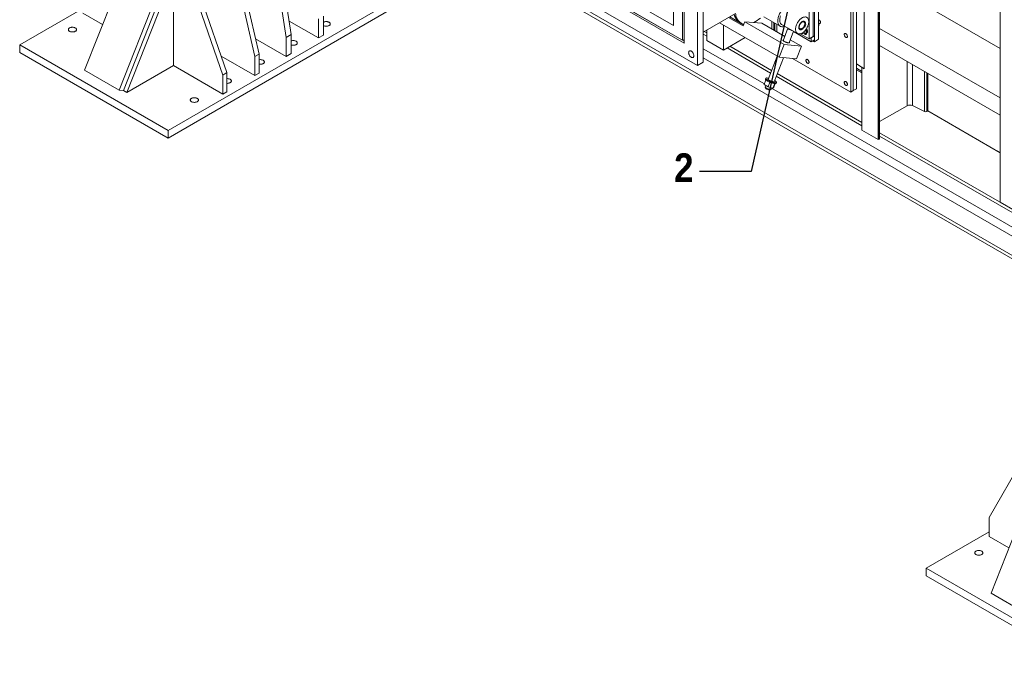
# Model space of a CAD drawing. Header units: millimetres. Extents: x 525 to 29324, y 175 to 20618.
# Tile 325 of 588: x 17432 to 21657, y 8389 to 11142. Entities that reach past the tile are written whole.
import ezdxf

# ---------------------------------------------------------------- set-up
doc = ezdxf.new("R2010")
doc.units = ezdxf.units.MM
doc.linetypes.add('SLD-Continua', pattern=[0])
doc.layers.add('COTAS', color=1, linetype='SLD-Continua')
doc.styles.add('SLDTEXTSTYLE7', font='GOTHICB.TTF', dxfattribs={"width": 0.913})
doc.styles.get("Standard").update_dxf_attribs({"font": 'ARIALN.TTF'})
doc.dimstyles.new('SLDDIMSTYLE1', dxfattribs={"dimtxt": 0.18, "dimasz": 122.5, "dimexe": 0, "dimexo": 0.0625, "dimgap": 0, "dimtad": 0, "dimtih": 1, "dimtoh": 1, "dimdec": 0, "dimrnd": 1e-09, "dimzin": 0, "dimdsep": 46, "dimtxsty": 'Standard', "dimblk1": 'NONE', "dimblk2": 'NONE', "dimsah": 1, "dimcen": 0.09, "dimadec": 0, "dimazin": 0, "dimtfac": 122.5, "dimtdec": 0, "dimtofl": 0, "dimtmove": 0, "dimatfit": 3, "dimldrblk": 'NONE', "dimfxl": 1, "dimfrac": 2, "dimtolj": 1, "dimtzin": 0, "dimarcsym": 0})

# ---------------------------------------------------------------- blocks, each defined once
blk = doc.blocks.new('_None')

msp = doc.modelspace()

# ---------------------------------------------------------------- linework, layer by layer
at = {"color": 7, "linetype": 'SLD-Continua', "lineweight": 18, "ltscale": 35}
for p, q in [((21639.7, 10358.2), (21639.7, 12305.9)), ((21639.7, 10358.2), (21639.7, 12305.9)), ((21639.7, 10358.2), (21639.7, 12305.9)), ((21639.7, 10358.2), (21639.7, 12305.9)), ((21639.7, 10358.2), (21639.7, 12305.9)), ((21639.7, 10358.2), (21639.7, 12305.9)), ((18167.2, 12082.9), (17711.1, 10925.4)), ((17859.6, 10839.7), (18315.7, 11997.2)), ((17877.9, 10837.8), (18334, 11995.3)), ((18438.3, 11957.5), (18576.2, 11065.4)), ((18459.5, 11969.8), (18597.4, 11077.6)), ((21009, 10837.4), (21009, 11915.4)), ((21009, 10837.4), (21009, 11915.4)), ((21009, 10837.4), (21009, 11915.4)), ((21009, 10837.4), (21009, 11915.4)), ((21009, 10837.4), (21009, 11915.4)), ((21009, 10837.4), (21009, 11915.4)), ((21009, 10837.4), (21009, 11915.4)), ((21023.1, 10845.6), (21023.1, 11923.5)), ((21023.1, 10845.6), (21023.1, 11923.5)), ((21023.1, 10845.6), (21023.1, 11923.5)), ((21023.1, 10845.6), (21023.1, 11923.5)), ((21023.1, 10845.6), (21023.1, 11923.5)), ((21023.1, 10845.6), (21023.1, 11923.5)), ((21056.3, 11930.5), (21056.3, 10931.4)), ((21056.3, 11930.5), (21056.3, 10931.4)), ((21056.3, 11930.5), (21056.3, 10931.4)), ((21056.3, 11930.5), (21056.3, 10931.4)), ((21056.3, 11930.5), (21056.3, 10931.4)), ((21056.3, 11930.5), (21056.3, 10931.4)), ((20998.4, 10831.3), (20998.4, 11909.3)), ((21116.5, 11881.3), (21116.5, 10627.5)), ((21116.5, 11881.3), (21116.5, 10627.5)), ((21116.5, 11881.3), (21116.5, 10627.5)), ((21116.5, 11881.3), (21116.5, 10627.5)), ((21116.5, 11881.3), (21116.5, 10627.5)), ((21116.5, 11881.3), (21116.5, 10627.5)), ((21119.7, 11882.1), (21119.7, 10629.4)), ((21119.7, 11882.1), (21119.7, 10629.4)), ((21119.7, 11882.1), (21119.7, 10629.4)), ((21119.7, 11882.1), (21119.7, 10629.4)), ((21119.7, 11882.1), (21119.7, 10629.4)), ((21119.7, 11882.1), (21119.7, 10629.4)), ((21122.1, 10632.7), (21122.1, 11883)), ((21122.1, 10632.7), (21122.1, 11883)), ((21122.1, 10632.7), (21122.1, 11883)), ((21122.1, 10632.7), (21122.1, 11883)), ((21122.1, 10632.7), (21122.1, 11883)), ((21122.1, 10632.7), (21122.1, 11883)), ((22003.2, 9950.3), (18984.1, 11692.8)), ((22003.2, 9950.3), (18984.1, 11692.8)), ((22003.2, 9950.3), (18984.1, 11692.8)), ((21990.8, 9943.2), (18986.5, 11677.1)), ((21990.8, 9943.2), (18986.5, 11677.1)), ((21990.8, 9943.2), (18986.5, 11677.1)), ((18441.8, 10983.8), (18300.4, 11596.2)), ((18459.5, 10994), (18318.1, 11606.4)), ((20237.8, 11523.8), (20237.8, 11116.6)), ((20276.7, 11501.3), (20276.7, 11053.4)), ((20283.4, 11497.1), (20283.4, 11041)), ((20340.6, 10945.6), (20340.6, 11464.1)), ((20365.3, 10959.9), (20365.3, 11478.4)), ((20859.8, 11057.5), (20859.8, 11367.8)), ((17892, 10829.7), (18091.8, 11336.6)), ((18091.8, 11353.3), (18091.8, 10945)), ((18321.6, 10914.4), (18180.2, 11322.7)), ((20819.5, 11058.8), (20819.5, 11344.6)), ((20837.1, 11354.8), (20837.1, 11069)), ((20837.1, 11069), (20837.1, 11354.8)), ((20842.1, 11357.6), (20842.1, 11071.8)), ((20842.1, 11047.3), (20842.1, 11357.6)), ((18303.9, 10904.2), (18162.5, 11312.5)), ((20237.8, 11116.6), (20012.7, 11246.6)), ((18068.8, 10666.4), (19023.4, 11217.4)), ((20283.4, 11041), (19966.4, 11224)), ((20276.7, 11053.4), (19973.8, 11228.2)), ((20283.4, 11049.2), (19980.5, 11224)), ((21328.6, 11197.5), (21639.7, 11017.9)), ((21328.6, 11197.5), (21639.7, 11017.9)), ((21328.6, 11197.5), (21639.7, 11017.9)), ((21328.6, 11197.5), (21639.7, 11017.9)), ((21328.6, 11197.5), (21639.7, 11017.9)), ((21328.6, 11197.5), (21639.7, 11017.9)), ((17702.9, 11189.8), (17432.4, 11033.7)), ((17787.9, 11120.3), (17702.9, 11169.4)), ((18068.8, 10633.8), (19023.4, 11184.7)), ((18735.3, 11157.2), (18735.3, 11075.6)), ((19909.2, 11194.5), (20340.6, 10945.6)), ((20365.3, 11088.3), (20503.8, 11168.2)), ((20538.3, 11119.9), (20479.2, 11154)), ((20480.2, 11154.6), (20521, 11131)), ((20624.8, 11154.3), (20695.5, 11113.5)), ((18714.1, 11063.3), (18588.4, 11135.8)), ((18714.1, 11145), (18714.1, 11063.3)), ((20691.9, 10980.3), (20435, 11128.5)), ((20451.8, 11011.1), (20451.8, 11118.8)), ((20451.8, 11011.1), (20451.8, 11118.8)), ((20451.8, 11011.1), (20451.8, 11118.8)), ((20451.8, 11011.1), (20451.8, 11118.8)), ((20451.8, 11011.1), (20451.8, 11118.8)), ((20451.8, 11011.1), (20451.8, 11118.8)), ((20473.7, 11150.8), (20536.3, 11114.7)), ((20521, 11131), (20528.1, 11126.9)), ((20536.3, 11114.7), (20543.4, 11132.9)), ((20543.4, 11132.9), (20713.1, 11034.9)), ((20616.9, 11126.3), (20543.4, 11132.9)), ((20616.9, 11126.3), (20715.4, 11069.4)), ((20660.3, 11101.2), (20660.3, 11133.8)), ((20668.8, 11128.9), (20668.8, 11096.3)), ((20672.2, 11126.9), (20672.2, 11094.4)), ((20680.7, 11089.5), (20680.7, 11122)), ((20701.9, 11121.3), (20769.8, 11082.1)), ((20710.2, 11111.8), (20716.1, 11113.1)), ((20799.3, 11110.3), (20797.1, 11111.5)), ((20801.9, 11110), (20797.7, 11112.5)), ((20803.6, 11121.2), (20801, 11122.7)), ((20801.1, 11124.1), (20801.1, 11126.6)), ((20806.1, 11121), (20801.9, 11110)), ((20803.6, 11121.2), (20806.1, 11121)), ((20859.8, 11130.8), (20861.7, 11128.5)), ((20861.7, 11128.5), (20859.8, 11127.3)), ((20862, 11117), (20859.8, 11115.7)), ((20861.7, 11128.5), (20862, 11117)), ((20861.9, 11123), (20867.3, 11126.1)), ((18597.4, 11077.6), (18576.2, 11065.4)), ((18597.4, 11077.6), (18597.4, 10996)), ((18735.3, 11075.6), (18714.1, 11063.3)), ((20381.1, 11070.3), (20365.3, 11079.4)), ((20381.1, 11070.3), (20365.3, 11079.4)), ((20381.1, 11070.3), (20365.3, 11079.4)), ((20381.1, 11084.6), (20370, 11091)), ((20381.1, 11084.6), (20370, 11091)), ((20381.1, 11084.6), (20370, 11091)), ((20381.1, 11051.9), (20381.1, 11097.4)), ((20381.1, 11051.9), (20381.1, 11097.4)), ((20381.1, 11051.9), (20381.1, 11097.4)), ((20381.1, 11051.9), (20381.1, 11097.4)), ((20381.1, 11051.9), (20381.1, 11097.4)), ((20381.1, 11051.9), (20381.1, 11097.4)), ((20729.1, 11104.8), (20708.4, 11051.6)), ((20733.6, 11041.8), (20753, 11091.8)), ((20752.6, 11090.8), (20828, 11047.3)), ((20770.9, 11080.2), (20770.9, 11078.9)), ((20781.2, 11073.5), (20770.9, 11078.9)), ((20781.2, 11074.3), (20781.2, 11073.5)), ((20782.3, 11073.7), (20781.2, 11073.5)), ((20781.4, 11080.7), (20819.5, 11058.8)), ((20786.9, 11102.1), (20789.1, 11103.3)), ((20789.9, 11084.2), (20792.6, 11080.9)), ((20792.6, 11080.9), (20801.1, 11081.7)), ((20801.9, 11110), (20799.3, 11110.3)), ((20801.1, 11093), (20800.9, 11093.2)), ((20808.2, 11097), (20801.1, 11093)), ((20801.1, 11081.7), (20801.1, 11093)), ((20808.1, 11085.7), (20801.1, 11081.7)), ((20808.2, 11097), (20806.1, 11099.6)), ((20807.2, 11083.3), (20809.3, 11084.6)), ((20808.1, 11085.7), (20808.2, 11097)), ((20808.5, 11083.5), (20808.5, 11084.1)), ((20828, 11063.7), (20842.1, 11071.8)), ((20842.1, 11071.8), (20837.1, 11069)), ((20842.1, 11055.5), (20842.1, 11071.8)), ((21122.1, 11104.5), (21639.7, 10805.7)), ((21122.1, 11104.5), (21639.7, 10805.7)), ((21122.1, 11104.5), (21639.7, 10805.7)), ((21122.1, 11104.5), (21639.7, 10805.7)), ((21122.1, 11104.5), (21639.7, 10805.7)), ((21122.1, 11104.5), (21639.7, 10805.7)), ((17432.4, 11033.7), (18068.8, 10666.4)), ((17432.4, 11033.7), (17432.4, 11001.1)), ((18576.2, 10983.7), (18444.3, 11059.8)), ((18576.2, 11065.4), (18576.2, 10983.7)), ((20276.7, 11053.4), (20283.4, 11057.2)), ((20451.8, 11011.1), (20381.1, 11051.9)), ((20451.8, 11011.1), (20381.1, 11051.9)), ((20451.8, 11011.1), (20381.1, 11051.9)), ((20451.8, 11011.1), (20381.1, 11051.9)), ((20451.8, 11011.1), (20381.1, 11051.9)), ((20451.8, 11011.1), (20381.1, 11051.9)), ((20545.1, 11065), (20451.8, 11011.1)), ((20545.1, 11065), (20451.8, 11011.1)), ((20545.1, 11065), (20451.8, 11011.1)), ((20545.1, 11065), (20451.8, 11011.1)), ((20545.1, 11065), (20451.8, 11011.1)), ((20545.1, 11065), (20451.8, 11011.1)), ((20659, 10924.2), (20480.1, 11027.5)), ((20659, 10924.2), (20480.1, 11027.5)), ((20659, 10924.2), (20480.1, 11027.5)), ((20713.1, 11034.9), (20691.9, 10980.3)), ((20786.6, 11028.4), (20713.1, 11034.9)), ((20739, 11055.8), (20786.6, 11028.4)), ((20786.6, 11028.4), (20765.3, 10973.7)), ((20819.5, 11058.8), (20837.1, 11069)), ((20828, 11047.3), (20828, 11063.7)), ((20828, 11047.3), (20842.1, 11055.5)), ((20835, 11051.4), (20842.1, 11047.3)), ((20842.1, 11047.3), (20859.8, 11057.5)), ((21122.1, 11031), (21639.7, 10732.2)), ((21122.1, 11031), (21639.7, 10732.2)), ((21122.1, 11031), (21639.7, 10732.2)), ((21122.1, 11031), (21639.7, 10732.2)), ((21122.1, 11031), (21639.7, 10732.2)), ((21122.1, 11031), (21639.7, 10732.2)), ((17432.4, 11001.1), (18068.8, 10633.8)), ((18296.9, 10985.8), (18441.8, 10902.1)), ((18459.5, 10994), (18441.8, 10983.8)), ((18459.5, 10912.3), (18459.5, 10994)), ((18597.4, 10996), (18576.2, 10983.7)), ((20627.6, 10865.9), (20365.3, 11017.3)), ((20627.6, 10865.9), (20365.3, 11017.3)), ((20627.6, 10865.9), (20365.3, 11017.3)), ((20654.5, 10912.5), (20467.7, 11020.3)), ((20654.5, 10912.5), (20467.7, 11020.3)), ((20654.5, 10912.5), (20467.7, 11020.3)), ((20682.8, 10985.5), (20644, 10885.4)), ((18091.8, 10945), (17892, 10829.7)), ((18091.8, 10945), (18303.9, 10822.5)), ((18441.8, 10902.1), (18441.8, 10983.8)), ((20365.3, 10959.9), (20340.6, 10945.6)), ((22067.6, 9995.6), (20365.3, 10978.1)), ((22067.6, 9995.6), (20365.3, 10978.1)), ((22067.6, 9995.6), (20365.3, 10978.1)), ((20669.1, 10875.6), (20709.1, 10978.7)), ((20765.3, 10973.7), (20691.9, 10980.3)), ((20749.1, 10975.1), (20998.4, 10831.3)), ((21056.3, 10931.4), (21023.1, 10951.6)), ((21056.3, 10931.4), (21023.1, 10951.6)), ((21056.3, 10931.4), (21023.1, 10951.6)), ((21056.3, 10931.4), (21023.1, 10951.6)), ((21056.3, 10931.4), (21023.1, 10951.6)), ((21056.3, 10931.4), (21023.1, 10951.6)), ((21045.7, 10937.5), (21023.1, 10951.3)), ((21045.7, 10937.5), (21023.1, 10951.3)), ((21045.7, 10937.5), (21023.1, 10951.3)), ((21045.7, 10937.5), (21023.1, 10951.3)), ((21045.7, 10937.5), (21023.1, 10951.3)), ((21045.7, 10937.5), (21023.1, 10951.3)), ((21045.7, 10937.5), (21023.1, 10951.3)), ((21045.7, 10937.5), (21023.1, 10951.3)), ((21045.7, 10937.5), (21023.1, 10951.3)), ((21045.7, 10937.5), (21023.1, 10951.3)), ((21045.7, 10937.5), (21023.1, 10951.3)), ((21045.7, 10937.5), (21023.1, 10951.3)), ((21240.9, 10962.4), (21240.9, 10772.8)), ((21240.9, 10962.4), (21240.9, 10772.8)), ((21240.9, 10962.4), (21240.9, 10772.8)), ((21240.9, 10962.4), (21240.9, 10772.8)), ((21240.9, 10962.4), (21240.9, 10772.8)), ((21240.9, 10962.4), (21240.9, 10772.8)), ((21262.6, 10949.8), (21262.6, 10773.3)), ((21262.6, 10949.8), (21262.6, 10773.3)), ((21262.6, 10949.8), (21262.6, 10773.3)), ((21262.6, 10949.8), (21262.6, 10773.3)), ((21262.6, 10949.8), (21262.6, 10773.3)), ((21262.6, 10949.8), (21262.6, 10773.3)), ((17711.1, 10925.4), (17859.6, 10839.7)), ((18321.6, 10914.4), (18303.9, 10904.2)), ((18303.9, 10822.5), (18303.9, 10904.2)), ((18321.6, 10832.7), (18321.6, 10914.4)), ((18459.5, 10912.3), (18441.8, 10902.1)), ((21045.7, 10701), (20682.7, 10910.5)), ((21045.7, 10701), (20682.7, 10910.5)), ((21045.7, 10701), (20682.7, 10910.5)), ((21045.7, 10919.9), (21023.1, 10933.7)), ((21045.7, 10919.9), (21023.1, 10933.7)), ((21045.7, 10919.9), (21023.1, 10933.7)), ((21045.7, 10919.9), (21023.1, 10933.7)), ((21045.7, 10919.9), (21023.1, 10933.7)), ((21045.7, 10919.9), (21023.1, 10933.7)), ((21045.7, 10913.2), (21023.1, 10926.3)), ((21045.7, 10913.2), (21023.1, 10926.3)), ((21045.7, 10913.2), (21023.1, 10926.3)), ((21045.7, 10913.2), (21023.1, 10926.3)), ((21045.7, 10913.2), (21023.1, 10926.3)), ((21045.7, 10913.2), (21023.1, 10926.3)), ((21023.1, 10926.3), (21045.7, 10913.2)), ((21023.1, 10926.3), (21045.7, 10913.2)), ((21023.1, 10926.3), (21045.7, 10913.2)), ((21023.1, 10926.3), (21045.7, 10913.2)), ((21023.1, 10926.3), (21045.7, 10913.2)), ((21023.1, 10926.3), (21045.7, 10913.2)), ((21045.7, 10937.5), (21045.7, 10668.3)), ((21045.7, 10937.5), (21045.7, 10668.3)), ((21045.7, 10937.5), (21045.7, 10668.3)), ((21045.7, 10937.5), (21045.7, 10668.3)), ((21045.7, 10937.5), (21045.7, 10668.3)), ((21045.7, 10937.5), (21045.7, 10668.3)), ((21056.3, 10931.4), (21045.7, 10937.5)), ((21056.3, 10931.4), (21045.7, 10937.5)), ((21056.3, 10931.4), (21045.7, 10937.5)), ((21056.3, 10931.4), (21045.7, 10937.5)), ((21056.3, 10931.4), (21045.7, 10937.5)), ((21056.3, 10931.4), (21045.7, 10937.5)), ((21314.5, 10919.9), (21314.5, 10747.8)), ((21314.5, 10919.9), (21314.5, 10747.8)), ((21314.5, 10919.9), (21314.5, 10747.8)), ((21314.5, 10919.9), (21314.5, 10747.8)), ((21314.5, 10919.9), (21314.5, 10747.8)), ((21314.5, 10919.9), (21314.5, 10747.8)), ((21325.3, 10913.6), (21325.3, 10748.1)), ((21325.3, 10913.6), (21325.3, 10748.1)), ((21325.3, 10913.6), (21325.3, 10748.1)), ((21325.3, 10913.6), (21325.3, 10748.1)), ((21325.3, 10913.6), (21325.3, 10748.1)), ((21325.3, 10913.6), (21325.3, 10748.1)), ((21328.6, 10911.8), (21328.6, 10750)), ((21328.6, 10911.8), (21328.6, 10750)), ((21328.6, 10911.8), (21328.6, 10750)), ((21328.6, 10911.8), (21328.6, 10750)), ((21328.6, 10911.8), (21328.6, 10750)), ((21328.6, 10911.8), (21328.6, 10750)), ((20634.3, 10883), (20626.7, 10863.5)), ((20626.7, 10863.5), (20643.5, 10853.8)), ((20633.9, 10859.4), (20631.2, 10852.4)), ((20633.5, 10890.3), (20632.1, 10886.6)), ((20651.1, 10873.6), (20643.5, 10853.8)), ((20672, 10867.5), (20664.4, 10847.9)), ((20674.7, 10867.3), (20668.6, 10851.6)), ((21045.7, 10686.7), (20678.2, 10898.8)), ((21045.7, 10686.7), (20678.2, 10898.8)), ((21045.7, 10686.7), (20678.2, 10898.8)), ((20678.7, 10868.5), (20680.1, 10872.2)), ((17859.6, 10839.7), (17877.9, 10837.8)), ((17877.9, 10837.8), (17892, 10829.7)), ((18321.6, 10832.7), (18303.9, 10822.5)), ((20631.2, 10851.7), (20633, 10848)), ((20643.5, 10853.8), (20664.4, 10847.9)), ((20652.1, 10840.6), (20655.8, 10842.2)), ((20656.3, 10842.6), (20659, 10849.4)), ((22090.5, 10021.6), (20658.5, 10848.1)), ((22090.5, 10021.6), (20658.5, 10848.1)), ((22090.5, 10021.6), (20658.5, 10848.1)), ((20664.4, 10847.9), (20668.6, 10851.6)), ((20998.4, 10831.3), (21009, 10837.4)), ((21009, 10837.4), (21023.1, 10845.6)), ((21009, 10837.4), (21023.1, 10845.6)), ((21009, 10837.4), (21023.1, 10845.6)), ((21009, 10837.4), (21023.1, 10845.6)), ((21009, 10837.4), (21023.1, 10845.6)), ((21009, 10837.4), (21023.1, 10845.6)), ((21262.6, 10773.3), (21314.5, 10747.8)), ((21262.6, 10773.3), (21314.5, 10747.8)), ((21262.6, 10773.3), (21314.5, 10747.8)), ((21262.6, 10773.3), (21314.5, 10747.8)), ((21262.6, 10773.3), (21314.5, 10747.8)), ((21262.6, 10773.3), (21314.5, 10747.8)), ((21639.7, 10732.2), (21639.7, 10805.7)), ((21639.7, 10732.2), (21639.7, 10805.7)), ((21639.7, 10732.2), (21639.7, 10805.7)), ((21639.7, 10732.2), (21639.7, 10805.7)), ((21639.7, 10732.2), (21639.7, 10805.7)), ((21639.7, 10732.2), (21639.7, 10805.7)), ((21122.1, 10704.2), (21240.9, 10772.8)), ((21122.1, 10704.2), (21240.9, 10772.8)), ((21122.1, 10704.2), (21240.9, 10772.8)), ((21122.1, 10704.2), (21240.9, 10772.8)), ((21122.1, 10704.2), (21240.9, 10772.8)), ((21122.1, 10704.2), (21240.9, 10772.8)), ((21325.3, 10748.1), (21328.6, 10750)), ((21325.3, 10748.1), (21328.6, 10750)), ((21325.3, 10748.1), (21328.6, 10750)), ((21325.3, 10748.1), (21328.6, 10750)), ((21325.3, 10748.1), (21328.6, 10750)), ((21325.3, 10748.1), (21328.6, 10750)), ((21639.7, 10570.4), (21328.6, 10750)), ((21639.7, 10570.4), (21328.6, 10750)), ((21639.7, 10570.4), (21328.6, 10750)), ((21639.7, 10570.4), (21328.6, 10750)), ((21639.7, 10570.4), (21328.6, 10750)), ((21639.7, 10570.4), (21328.6, 10750)), ((21328.6, 10750), (21639.7, 10570.4)), ((21328.6, 10750), (21639.7, 10570.4)), ((21328.6, 10750), (21639.7, 10570.4)), ((21328.6, 10750), (21639.7, 10570.4)), ((21328.6, 10750), (21639.7, 10570.4)), ((21328.6, 10750), (21639.7, 10570.4)), ((21345.2, 10740.4), (21425.1, 10694.2)), ((21345.2, 10740.4), (21425.1, 10694.2)), ((21345.2, 10740.4), (21425.1, 10694.2)), ((18068.8, 10666.4), (18068.8, 10633.8)), ((21045.7, 10668.3), (21116.5, 10627.5)), ((21045.7, 10668.3), (21116.5, 10627.5)), ((21045.7, 10668.3), (21116.5, 10627.5)), ((21045.7, 10668.3), (21116.5, 10627.5)), ((21045.7, 10668.3), (21116.5, 10627.5)), ((21045.7, 10668.3), (21116.5, 10627.5)), ((22143.5, 10067.4), (21122.1, 10656.9)), ((22143.5, 10067.4), (21122.1, 10656.9)), ((22143.5, 10067.4), (21122.1, 10656.9)), ((21116.5, 10627.5), (21119.7, 10629.4)), ((21116.5, 10627.5), (21119.7, 10629.4)), ((21116.5, 10627.5), (21119.7, 10629.4)), ((21116.5, 10627.5), (21119.7, 10629.4)), ((21116.5, 10627.5), (21119.7, 10629.4)), ((21116.5, 10627.5), (21119.7, 10629.4)), ((22143.5, 10053.1), (21122.1, 10642.6)), ((22143.5, 10053.1), (21122.1, 10642.6)), ((22143.5, 10053.1), (21122.1, 10642.6)), ((21628, 10577.1), (21639.7, 10570.4)), ((21628, 10577.1), (21639.7, 10570.4)), ((21628, 10577.1), (21639.7, 10570.4)), ((21639.7, 10358.2), (21703.4, 10321.4)), ((21639.7, 10358.2), (21703.4, 10321.4)), ((21639.7, 10358.2), (21703.4, 10321.4)), ((21639.7, 10358.2), (21703.4, 10321.4)), ((21639.7, 10358.2), (21703.4, 10321.4)), ((21639.7, 10358.2), (21703.4, 10321.4)), ((22056.3, 9838.3), (21600.2, 8680.9)), ((21592, 9006.5), (21733.4, 9251.6)), ((21592, 8924.9), (21592, 9006.5)), ((21592, 8945.3), (21321.5, 8789.2)), ((21677, 8875.8), (21592, 8924.9)), ((21321.5, 8789.2), (21321.5, 8756.5)), ((21321.5, 8789.2), (21957.9, 8421.9)), ((21321.5, 8756.5), (21957.9, 8389.2)), ((21600.2, 8680.9), (21748.7, 8595.2))]:
    msp.add_line(p, q, dxfattribs=at)
at = {"color": 7, "linetype": 'SLD-Continua', "lineweight": 18, "ltscale": 35, "flags": 128}
for points in [[(20498.2, 11165), (20498.3, 11164.4), (20499.5, 11159.9), (20501, 11155.7), (20502.7, 11151.7), (20504.7, 11147.9), (20506.9, 11144.4), (20509.3, 11141.2), (20511.9, 11138.2), (20514.7, 11135.5), (20517.7, 11133.2), (20520.9, 11131.1), (20521, 11131)], [(20498.2, 11165), (20498.7, 11162.7), (20500.1, 11158.2), (20501.7, 11154), (20503.6, 11150), (20505.7, 11146.2), (20508, 11142.8), (20510.6, 11139.6), (20513.3, 11136.8), (20516.3, 11134.2), (20519.5, 11132), (20521, 11131)], [(20503.8, 11168.2), (20504.7, 11163.3), (20505.8, 11158.6), (20507.2, 11154.1), (20508.8, 11149.9), (20510.6, 11145.9), (20512.7, 11142.2), (20515.1, 11138.7), (20517.6, 11135.6), (20520.4, 11132.7), (20523.4, 11130.1), (20526.6, 11127.9), (20530, 11125.9), (20533.5, 11124.3), (20537.2, 11123.1), (20539.3, 11122.5)], [(20710.2, 11190), (20707.4, 11187.2), (20704.7, 11184.2), (20702, 11181), (20699.5, 11177.6), (20697.2, 11174.1), (20695, 11170.4), (20693, 11166.6), (20691.2, 11162.8), (20689.6, 11158.9), (20688.3, 11155.1), (20687.1, 11151.2), (20686.3, 11147.4), (20685.6, 11143.6), (20685.2, 11139.9), (20685.1, 11136.4), (20685.2, 11133), (20685.6, 11129.7), (20686.3, 11126.7), (20687.1, 11123.9), (20688.3, 11121.3), (20689.6, 11119), (20691.2, 11117), (20693, 11115.2), (20695, 11113.8), (20697.2, 11112.6), (20699.5, 11111.8), (20702, 11111.3), (20704.7, 11111.1), (20707.4, 11111.3), (20710.2, 11111.8)], [(20701.9, 11121.3), (20700.2, 11122.5), (20698.6, 11124), (20697.2, 11125.8), (20696, 11127.9), (20695, 11130.2), (20694.3, 11132.7), (20693.9, 11135.5), (20693.6, 11138.4), (20693.6, 11141.4), (20693.9, 11144.7), (20694.4, 11148), (20695.2, 11151.3), (20696.2, 11154.7), (20697.4, 11158.2)], [(18735.3, 11116.4), (18737.2, 11115.4), (18739.3, 11114.6), (18741.5, 11114), (18743.9, 11113.6), (18746.4, 11113.4), (18748.9, 11113.4), (18751.4, 11113.6), (18753.8, 11114), (18756, 11114.6), (18758.1, 11115.4), (18760, 11116.4), (18761.7, 11117.5), (18763, 11118.7), (18764, 11120), (18764.7, 11121.4), (18765.1, 11122.8), (18765.1, 11124.2), (18764.7, 11125.7), (18764, 11127), (18763, 11128.3), (18761.7, 11129.6), (18760, 11130.6), (18758.1, 11131.6), (18756, 11132.4), (18753.8, 11133), (18751.4, 11133.4), (18748.9, 11133.6), (18746.4, 11133.6), (18743.9, 11133.4), (18741.5, 11133), (18739.3, 11132.4), (18737.2, 11131.6), (18735.3, 11130.6)], [(20765.3, 11119), (20766.7, 11122.4), (20768.3, 11125.7), (20770.2, 11129), (20772.2, 11132.2), (20774.3, 11135.2), (20776.6, 11138.1), (20779, 11140.8), (20781.5, 11143.2), (20784.1, 11145.5), (20786.7, 11147.5), (20789.3, 11149.2), (20792, 11150.6), (20794.6, 11151.8), (20797.2, 11152.6), (20799.7, 11153.1), (20802.2, 11153.3), (20804.5, 11153.2), (20806.7, 11152.7), (20808.7, 11152), (20810.6, 11150.9), (20812.3, 11149.5), (20813.8, 11147.9), (20815.1, 11145.9), (20816.2, 11143.8), (20817, 11141.3), (20817.6, 11138.7), (20817.9, 11135.9), (20818.1, 11132.9), (20817.9, 11129.7), (20817.5, 11126.5), (20816.9, 11123.1), (20816, 11119.7), (20814.9, 11116.3), (20813.6, 11112.9), (20812, 11109.5), (20810.3, 11106.2), (20808.4, 11103), (20806.3, 11099.9), (20804.1, 11096.9), (20801.8, 11094.1), (20799.3, 11091.5), (20796.8, 11089.2), (20794.2, 11087.1), (20791.5, 11085.2), (20788.9, 11083.6), (20786.2, 11082.3), (20783.6, 11081.4), (20781.1, 11080.7), (20778.6, 11080.3), (20776.2, 11080.3), (20773.9, 11080.6), (20771.8, 11081.2), (20769.8, 11082.1), (20768.1, 11083.3), (20766.5, 11084.8), (20765.1, 11086.6), (20763.9, 11088.7), (20762.9, 11091), (20762.2, 11093.5), (20761.7, 11096.3), (20761.5, 11099.2), (20761.5, 11102.3), (20761.8, 11105.5), (20762.3, 11108.8), (20763.1, 11112.1), (20764.1, 11115.6), (20765.3, 11119)], [(20799.3, 11110.3), (20797.8, 11108), (20796.2, 11106), (20794.4, 11104.1), (20792.6, 11102.4), (20790.7, 11101), (20788.8, 11099.9), (20786.9, 11099.1), (20785.1, 11098.7), (20783.3, 11098.5), (20781.7, 11098.7), (20780.2, 11099.2), (20778.9, 11100.1), (20777.8, 11101.2), (20776.9, 11102.6), (20776.2, 11104.3), (20775.8, 11106.2), (20775.6, 11108.4), (20775.7, 11110.6), (20776.1, 11113), (20776.7, 11115.4), (20777.5, 11117.9), (20778.6, 11120.3), (20779.9, 11122.7), (20781.3, 11125), (20782.9, 11127.1), (20784.6, 11129), (20786.5, 11130.7), (20788.3, 11132.2), (20790.2, 11133.4), (20792.1, 11134.3), (20794, 11134.8), (20795.8, 11135), (20797.4, 11134.9), (20799, 11134.5), (20800.3, 11133.7), (20801.5, 11132.7), (20802.5, 11131.3), (20803.2, 11129.7), (20803.7, 11127.8), (20803.9, 11125.8), (20803.9, 11123.6), (20803.6, 11121.2)], [(20778.7, 11118.1), (20777.9, 11115.9), (20777.4, 11113.6), (20777.1, 11111.5), (20777.1, 11109.4), (20777.3, 11107.5), (20777.8, 11105.9), (20778.5, 11104.5), (20779.5, 11103.3), (20780.6, 11102.4), (20781.9, 11101.9), (20783.4, 11101.7), (20785, 11101.8), (20786.7, 11102.2), (20788.5, 11103), (20790.2, 11104.1), (20792, 11105.4), (20793.6, 11107), (20795.2, 11108.8), (20796.6, 11110.8), (20797.9, 11112.9), (20799, 11115.1), (20799.9, 11117.4), (20800.5, 11119.7), (20800.9, 11121.9), (20801.1, 11124), (20801, 11125.9), (20800.6, 11127.7), (20800, 11129.2), (20799.2, 11130.5), (20798.1, 11131.6), (20796.9, 11132.3), (20795.4, 11132.6), (20793.9, 11132.7), (20792.2, 11132.4), (20790.5, 11131.8), (20788.8, 11130.9), (20787, 11129.7), (20785.3, 11128.2), (20783.7, 11126.5), (20782.2, 11124.6), (20780.8, 11122.5), (20779.6, 11120.4), (20778.7, 11118.1)], [(20859.8, 11140.2), (20860.3, 11140.3), (20861.4, 11140.3), (20862.6, 11139.9), (20863.8, 11139.3), (20865, 11138.3), (20866.1, 11137.1)], [(20866.1, 11137.1), (20867.1, 11135.7), (20867.9, 11134.1), (20868.5, 11132.5), (20868.9, 11131), (20869, 11129.5), (20868.8, 11128.2), (20868.3, 11127.2), (20867.7, 11126.4), (20867.3, 11126.1)], [(17671.1, 11091.9), (17672.7, 11093), (17674.1, 11094.2), (17675.1, 11095.5), (17675.8, 11096.9), (17676.2, 11098.3), (17676.2, 11099.7), (17675.8, 11101.2), (17675.1, 11102.5), (17674.1, 11103.9), (17672.7, 11105.1), (17671.1, 11106.2), (17669.2, 11107.1), (17667.1, 11107.9), (17664.8, 11108.5), (17662.4, 11108.9), (17659.9, 11109.1), (17657.5, 11109.1), (17655, 11108.9), (17652.6, 11108.5), (17650.3, 11107.9), (17648.2, 11107.1), (17646.3, 11106.2), (17644.7, 11105.1), (17643.3, 11103.9), (17642.3, 11102.5), (17641.6, 11101.2), (17641.2, 11099.7), (17641.2, 11098.3), (17641.6, 11096.9), (17642.3, 11095.5), (17643.3, 11094.2), (17644.7, 11093), (17646.3, 11091.9), (17648.2, 11090.9), (17650.3, 11090.2), (17652.6, 11089.6), (17655, 11089.2), (17657.5, 11088.9), (17659.9, 11088.9), (17662.4, 11089.2), (17664.8, 11089.6), (17667.1, 11090.2), (17669.2, 11090.9), (17671.1, 11091.9)], [(20729.7, 11105.3), (20729.4, 11105.1), (20729.1, 11104.7), (20729.1, 11104.2), (20729.5, 11103.6), (20730.3, 11102.8), (20731.3, 11102), (20732.7, 11101.1), (20734.2, 11100.2), (20736, 11099.3), (20737.9, 11098.4), (20740, 11097.5), (20742.1, 11096.7), (20744.1, 11096), (20746.1, 11095.4), (20747.3, 11095.1)], [(20799.3, 11081.5), (20800.5, 11080.5), (20801.8, 11079.6), (20803.1, 11079), (20804.4, 11078.7), (20805.5, 11078.7), (20806.5, 11079.1), (20807.4, 11079.8), (20808, 11080.8), (20808.4, 11082), (20808.5, 11083.5)], [(20810, 11092.9), (20810.3, 11090.9), (20810.2, 11089), (20809.9, 11087.4), (20809.4, 11085.9), (20808.7, 11084.6), (20807.7, 11083.7), (20806.6, 11083), (20805.3, 11082.7), (20803.8, 11082.7), (20803, 11082.8)], [(20812.2, 11094.1), (20812.4, 11092.1), (20812.3, 11090.3), (20812.1, 11088.6), (20811.5, 11087.1), (20810.8, 11085.9), (20809.8, 11084.9), (20809.3, 11084.6)], [(20983.9, 11070), (20983.7, 11071.5), (20983.4, 11073.2), (20982.7, 11074.9), (20981.9, 11076.6), (20980.9, 11078.1), (20979.7, 11079.5), (20978.5, 11080.7), (20977.2, 11081.6), (20975.8, 11082.2), (20974.6, 11082.5), (20973.4, 11082.4), (20972.4, 11082.1), (20971.6, 11081.4), (20970.9, 11080.4), (20970.6, 11079.2), (20970.4, 11077.7), (20970.6, 11076.1), (20970.9, 11074.4), (20971.6, 11072.7), (20972.4, 11071.1), (20973.4, 11069.5), (20974.6, 11068.2), (20975.8, 11067), (20977.2, 11066.1), (20978.5, 11065.5), (20979.7, 11065.2), (20980.9, 11065.2), (20981.9, 11065.6), (20982.7, 11066.3), (20983.4, 11067.3), (20983.7, 11068.5), (20983.9, 11070)], [(18597.4, 11033.2), (18597.8, 11033), (18600.1, 11032.4), (18602.5, 11032), (18605, 11031.8), (18607.5, 11031.8), (18609.9, 11032), (18612.3, 11032.4), (18614.6, 11033), (18616.7, 11033.8), (18618.6, 11034.7), (18620.2, 11035.8), (18621.6, 11037), (18622.6, 11038.4), (18623.3, 11039.7), (18623.7, 11041.2), (18623.7, 11042.6), (18623.3, 11044), (18622.6, 11045.4), (18621.6, 11046.7), (18620.2, 11047.9), (18618.6, 11049), (18616.7, 11050), (18614.6, 11050.8), (18612.3, 11051.3), (18609.9, 11051.8), (18607.5, 11052), (18605, 11052), (18602.5, 11051.8), (18600.1, 11051.3), (18597.8, 11050.8), (18597.4, 11050.6)], [(20709.4, 11054.1), (20709.1, 11054.1), (20708.3, 11054), (20707.7, 11053.7), (20707.5, 11053.2), (20707.6, 11052.7), (20708.1, 11052), (20708.8, 11051.2), (20709.9, 11050.4), (20711.2, 11049.5), (20712.8, 11048.6), (20714.5, 11047.6), (20716.5, 11046.7), (20718.5, 11045.8), (20720.7, 11044.9), (20722.8, 11044.1), (20724.9, 11043.4), (20727, 11042.9), (20728.9, 11042.4), (20730.6, 11042.1), (20732.1, 11041.9)], [(20732.1, 11041.9), (20733.4, 11041.8), (20734.4, 11041.9), (20735.1, 11042.1), (20735.5, 11042.5), (20735.5, 11043), (20735.3, 11043.6), (20734.7, 11044.3), (20734.6, 11044.4)], [(20325.4, 10987), (20325.2, 10989), (20324.9, 10991.2), (20324.2, 10993.3), (20323.4, 10995.5), (20322.3, 10997.7), (20321.1, 10999.7), (20319.7, 11001.6), (20318.2, 11003.3), (20316.6, 11004.8), (20314.9, 11006.1), (20313.2, 11007.1), (20311.5, 11007.7), (20309.9, 11008.1), (20308.4, 11008.1), (20307, 11007.8), (20305.8, 11007.2), (20304.7, 11006.3), (20303.9, 11005.1), (20303.2, 11003.6), (20302.9, 11002), (20302.7, 11000.1), (20302.9, 10998.1), (20303.2, 10995.9), (20303.9, 10993.8), (20304.7, 10991.6), (20305.8, 10989.5), (20307, 10987.4), (20308.4, 10985.5), (20309.9, 10983.8), (20311.5, 10982.3), (20313.2, 10981), (20314.9, 10980), (20316.6, 10979.4), (20318.2, 10979), (20319.7, 10979), (20321.1, 10979.3), (20322.3, 10979.9), (20323.4, 10980.8), (20324.2, 10982), (20324.9, 10983.5), (20325.2, 10985.1), (20325.4, 10987)], [(18459.5, 10950.6), (18461.1, 10950.4), (18463.6, 10950.2), (18466.1, 10950.2), (18468.5, 10950.4), (18470.9, 10950.8), (18473.2, 10951.4), (18475.3, 10952.2), (18477.2, 10953.1), (18478.8, 10954.2), (18480.2, 10955.4), (18481.2, 10956.7), (18481.9, 10958.1), (18482.3, 10959.5), (18482.3, 10961), (18481.9, 10962.4), (18481.2, 10963.8), (18480.2, 10965.1), (18478.8, 10966.3), (18477.2, 10967.4), (18475.3, 10968.4), (18473.2, 10969.1), (18470.9, 10969.7), (18468.5, 10970.1), (18466.1, 10970.3), (18463.6, 10970.3), (18461.1, 10970.1), (18459.5, 10969.9)], [(20819.5, 10959), (20819.3, 10960.6), (20819, 10962.3), (20818.3, 10964), (20817.5, 10965.7), (20816.5, 10967.2), (20815.3, 10968.6), (20814.1, 10969.8), (20812.7, 10970.7), (20811.4, 10971.3), (20810.2, 10971.6), (20809, 10971.5), (20808, 10971.2), (20807.2, 10970.5), (20806.5, 10969.5), (20806.2, 10968.2), (20806, 10966.8), (20806.2, 10965.2), (20806.5, 10963.5), (20807.2, 10961.8), (20808, 10960.2), (20809, 10958.6), (20810.2, 10957.2), (20811.4, 10956.1), (20812.7, 10955.2), (20814.1, 10954.6), (20815.3, 10954.3), (20816.5, 10954.3), (20817.5, 10954.7), (20818.3, 10955.4), (20819, 10956.4), (20819.3, 10957.6), (20819.5, 10959)], [(18321.6, 10868.6), (18322.1, 10868.6), (18324.6, 10868.6), (18327.1, 10868.8), (18329.5, 10869.2), (18331.8, 10869.8), (18333.9, 10870.6), (18335.8, 10871.5), (18337.4, 10872.6), (18338.7, 10873.8), (18339.8, 10875.1), (18340.5, 10876.5), (18340.8, 10877.9), (18340.8, 10879.4), (18340.5, 10880.8), (18339.8, 10882.2), (18338.7, 10883.5), (18337.4, 10884.7), (18335.8, 10885.8), (18333.9, 10886.7), (18331.8, 10887.5), (18329.5, 10888.1), (18327.1, 10888.5), (18324.6, 10888.7), (18322.1, 10888.7), (18321.6, 10888.7)], [(20632.1, 10886.6), (20632, 10886.2), (20632.2, 10885.5), (20632.7, 10884.6), (20633.5, 10883.7), (20634.6, 10882.7), (20636, 10881.6), (20637.7, 10880.4), (20639.6, 10879.2), (20641.8, 10878), (20644.1, 10876.8), (20646.6, 10875.6), (20649.3, 10874.4), (20652, 10873.3), (20654.7, 10872.2), (20657.5, 10871.2), (20660.2, 10870.3), (20662.9, 10869.5), (20665.5, 10868.8), (20667.9, 10868.2), (20670.2, 10867.8), (20672.2, 10867.5)], [(20645.9, 10890.2), (20645.6, 10890.3), (20643.2, 10890.8), (20641.1, 10891.2), (20639.1, 10891.4), (20637.4, 10891.5), (20636, 10891.5), (20634.9, 10891.3), (20634.1, 10890.9), (20633.6, 10890.4), (20633.5, 10889.8), (20633.6, 10889.1), (20634.1, 10888.3), (20634.9, 10887.3), (20636, 10886.3), (20637.4, 10885.2), (20639.1, 10884.1), (20641, 10882.9), (20643.2, 10881.7), (20645.5, 10880.4), (20648, 10879.2), (20650.7, 10878.1), (20653.4, 10876.9), (20656.1, 10875.8), (20658.9, 10874.8), (20661.6, 10873.9), (20664.3, 10873.1), (20666.9, 10872.4), (20669.3, 10871.9), (20671.6, 10871.4), (20673.6, 10871.1), (20673.6, 10871.1)], [(20644.5, 10886.8), (20644, 10886.6), (20643.8, 10886.2), (20643.8, 10885.7), (20644.2, 10885), (20645, 10884.3), (20646, 10883.4), (20647.3, 10882.5), (20648.9, 10881.6), (20650.7, 10880.7), (20652.6, 10879.8), (20654.7, 10878.9), (20656.8, 10878.1), (20658.9, 10877.4), (20660.9, 10876.7), (20662.9, 10876.2), (20664.6, 10875.8), (20666.2, 10875.6)], [(20666.2, 10875.6), (20667.6, 10875.5), (20668.6, 10875.5), (20669.4, 10875.7), (20669.8, 10876), (20669.9, 10876.5), (20669.7, 10877.1)], [(20673.6, 10871.1), (20675.4, 10871), (20677, 10870.9), (20678.2, 10871.1), (20679.2, 10871.3), (20679.9, 10871.8), (20680.2, 10872.3), (20680.2, 10873), (20679.9, 10873.7), (20679.2, 10874.6), (20678.2, 10875.6), (20677, 10876.7), (20675.4, 10877.8), (20673.6, 10879), (20671.6, 10880.2), (20671, 10880.5)], [(20672.2, 10867.5), (20674, 10867.3), (20675.6, 10867.3), (20676.8, 10867.4), (20677.8, 10867.7), (20678.4, 10868.1), (20678.7, 10868.5)], [(20983.9, 10864.2), (20983.7, 10865.8), (20983.4, 10867.4), (20982.7, 10869.1), (20981.9, 10870.8), (20980.9, 10872.3), (20979.7, 10873.7), (20978.5, 10874.9), (20977.2, 10875.8), (20975.8, 10876.4), (20974.6, 10876.7), (20973.4, 10876.6), (20972.4, 10876.3), (20971.6, 10875.6), (20970.9, 10874.6), (20970.6, 10873.4), (20970.4, 10871.9), (20970.6, 10870.3), (20970.9, 10868.7), (20971.6, 10867), (20972.4, 10865.3), (20973.4, 10863.7), (20974.6, 10862.4), (20975.8, 10861.2), (20977.2, 10860.3), (20978.5, 10859.7), (20979.7, 10859.4), (20980.9, 10859.4), (20981.9, 10859.8), (20982.7, 10860.5), (20983.4, 10861.5), (20983.7, 10862.7), (20983.9, 10864.2)], [(20631.2, 10852.4), (20631.1, 10852.3), (20631.2, 10851.8), (20631.6, 10851.1), (20632.3, 10850.4), (20633.4, 10849.6), (20634.7, 10848.7), (20636.3, 10847.8), (20638.1, 10846.9), (20640, 10846), (20642.1, 10845.1), (20644.1, 10844.3), (20646.2, 10843.6), (20648.2, 10843), (20650.1, 10842.5), (20651.8, 10842.2), (20653.3, 10842), (20654.5, 10841.9), (20655.5, 10842), (20656.1, 10842.3), (20656.3, 10842.6)], [(20633, 10848), (20633.1, 10847.8), (20633.6, 10847.2), (20634.5, 10846.5), (20635.6, 10845.7), (20637, 10844.9), (20638.5, 10844.1), (20640.2, 10843.4), (20642, 10842.6), (20643.8, 10842), (20645.6, 10841.4), (20647.3, 10841), (20648.8, 10840.7), (20650.1, 10840.5), (20651.2, 10840.4), (20651.9, 10840.6), (20652.1, 10840.6)], [(18169.6, 10804.2), (18167.9, 10803.1), (18166.6, 10801.9), (18165.6, 10800.6), (18164.9, 10799.2), (18164.5, 10797.7), (18164.5, 10796.3), (18164.9, 10794.9), (18165.6, 10793.5), (18166.6, 10792.2), (18167.9, 10791), (18169.6, 10789.9), (18171.5, 10788.9), (18173.6, 10788.2), (18175.8, 10787.6), (18178.2, 10787.2), (18180.7, 10786.9), (18183.2, 10786.9), (18185.7, 10787.2), (18188.1, 10787.6), (18190.3, 10788.2), (18192.4, 10788.9), (18194.3, 10789.9), (18196, 10791), (18197.3, 10792.2), (18198.4, 10793.5), (18199.1, 10794.9), (18199.4, 10796.3), (18199.4, 10797.7), (18199.1, 10799.2), (18198.4, 10800.6), (18197.3, 10801.9), (18196, 10803.1), (18194.3, 10804.2), (18192.4, 10805.1), (18190.3, 10805.9), (18188.1, 10806.5), (18185.7, 10806.9), (18183.2, 10807.1), (18180.7, 10807.1), (18178.2, 10806.9), (18175.8, 10806.5), (18173.6, 10805.9), (18171.5, 10805.1), (18169.6, 10804.2)], [(21560.2, 8847.3), (21561.8, 8848.4), (21563.1, 8849.6), (21564.2, 8850.9), (21564.9, 8852.3), (21565.2, 8853.7), (21565.2, 8855.2), (21564.9, 8856.6), (21564.2, 8858), (21563.1, 8859.3), (21561.8, 8860.5), (21560.2, 8861.6), (21558.3, 8862.5), (21556.2, 8863.3), (21553.9, 8863.9), (21551.5, 8864.3), (21549, 8864.5), (21546.5, 8864.5), (21544.1, 8864.3), (21541.7, 8863.9), (21539.4, 8863.3), (21537.3, 8862.5), (21535.4, 8861.6), (21533.8, 8860.5), (21532.4, 8859.3), (21531.4, 8858), (21530.7, 8856.6), (21530.3, 8855.2), (21530.3, 8853.7), (21530.7, 8852.3), (21531.4, 8850.9), (21532.4, 8849.6), (21533.8, 8848.4), (21535.4, 8847.3), (21537.3, 8846.4), (21539.4, 8845.6), (21541.7, 8845), (21544.1, 8844.6), (21546.5, 8844.4), (21549, 8844.4), (21551.5, 8844.6), (21553.9, 8845), (21556.2, 8845.6), (21558.3, 8846.4), (21560.2, 8847.3)]]:
    msp.add_lwpolyline(points, dxfattribs=at)
at = {"color": 7, "linetype": 'SLD-Continua', "lineweight": 18, "ltscale": 1225}
for centre, radius, start, end in [((20522.9, 11247.5), 132.2, 296.7179, 311.6654), ((20790, 11127.3), 11.1, 356.1539, 42.0708), ((20780.8, 11111.2), 11, 257.8042, 304.0063), ((20786.7, 11088.7), 23.7, 10.198, 31.0006), ((20788.5, 11089.8), 24, 10.3034, 33.7141), ((21252.3, 10750.9), 24.7, 65.2546, 117.3862), ((21252.3, 10750.9), 24.7, 65.2546, 117.3862), ((21252.3, 10750.9), 24.7, 65.2546, 117.3862), ((21252.3, 10750.9), 24.7, 65.2546, 117.3862), ((21252.3, 10750.9), 24.7, 65.2546, 117.3862), ((21252.3, 10750.9), 24.7, 65.2546, 117.3862), ((21319.6, 10759.1), 12.4, 245.4394, 297.2014), ((21319.6, 10759.1), 12.4, 245.4394, 297.2014), ((21319.6, 10759.1), 12.4, 245.4394, 297.2014), ((21319.6, 10759.1), 12.4, 245.4394, 297.2014), ((21319.6, 10759.1), 12.4, 245.4394, 297.2014), ((21319.6, 10759.1), 12.4, 245.4394, 297.2014), ((21118.2, 10633), 3.87, 293.0533, 355.6131), ((21118.2, 10633), 3.87, 293.0533, 355.6131), ((21118.2, 10633), 3.87, 293.0533, 355.6131), ((21118.2, 10633), 3.87, 293.0533, 355.6131), ((21118.2, 10633), 3.87, 293.0533, 355.6131), ((21118.2, 10633), 3.87, 293.0533, 355.6131)]:
    msp.add_arc(centre, radius, start, end, dxfattribs=at)

# ---------------------------------------------------------------- texts
at = {"layer": 'COTAS', "ltscale": 35, "insert": (20240.5, 10568.2), "char_height": 122.5, "attachment_point": 1, "style": 'SLDTEXTSTYLE7'}
msp.add_mtext('2', dxfattribs=at)

# ---------------------------------------------------------------- leaders
at = {"layer": 'COTAS', "ltscale": 35, "has_arrowhead": 0}
msp.add_leader([(20856.5, 11753.5), (20571.7, 10490.1), (20349.4, 10490.1)], dimstyle='SLDDIMSTYLE1', dxfattribs=at)

doc.saveas('drawing.dxf')
